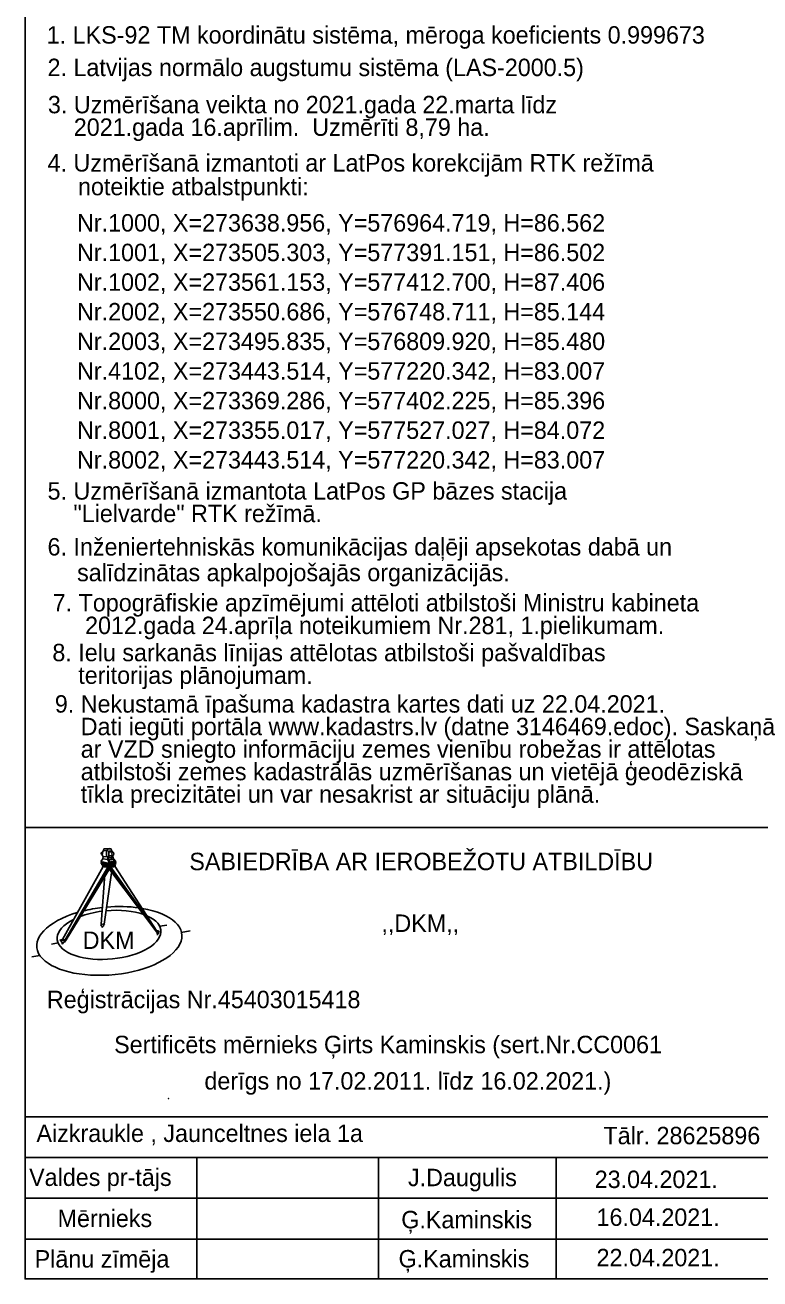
# Model space of a CAD drawing. Extents: x 576692 to 577659, y 273254 to 273799.
# Drawn here: x 577264.8 to 577307, y 273254.4 to 273326.3 of the extents above; entities that cross this region are included whole.
import ezdxf

# ---------------------------------------------------------------- set-up
doc = ezdxf.new("R2010")
doc.units = 0
doc.layers.add('GEOD_SITP_####_TKST_#', color=7, linetype='Continuous')
doc.layers.add('RAMI_UZMR_####_####_#', color=7, linetype='Continuous')

msp = doc.modelspace()

# ---------------------------------------------------------------- linework, layer by layer
at = {"layer": 'GEOD_SITP_####_TKST_#'}
msp.add_spline([(577273.045, 273264.726), (577273.071, 273264.706), (577273.068, 273264.702), (577273.045, 273264.726)], degree=3, dxfattribs=at)
at = {"layer": 'RAMI_UZMR_####_####_#'}
for p, q in [((577264.833, 273280.268), (577343.904, 273280.27)), ((577264.833, 273280.268), (577264.833, 273254.354)), ((577269.265, 273278.714), (577269.228, 273278.715)), ((577269.28, 273278.825), (577269.229, 273278.827)), ((577269.29, 273278.888), (577269.259, 273278.667)), ((577269.259, 273278.667), (577269.306, 273278.601)), ((577269.341, 273278.95), (577269.29, 273278.888)), ((577269.341, 273278.95), (577269.35, 273279.037)), ((577269.341, 273278.95), (577269.559, 273278.928)), ((577269.35, 273279.037), (577269.664, 273279.048)), ((577269.35, 273279.037), (577269.555, 273279.017)), ((577269.508, 273278.862), (577269.499, 273278.654)), ((577269.499, 273278.654), (577269.577, 273278.571)), ((577269.559, 273278.928), (577269.508, 273278.862)), ((577269.555, 273279.017), (577269.768, 273279.034)), ((577269.555, 273279.017), (577269.559, 273278.928)), ((577269.639, 273278.904), (577269.748, 273278.919)), ((577269.639, 273278.904), (577269.643, 273278.518)), ((577269.87, 273278.859), (577269.639, 273278.863)), ((577269.867, 273278.635), (577269.644, 273278.652)), ((577269.664, 273279.048), (577269.768, 273279.034)), ((577269.748, 273278.919), (577269.76, 273278.861)), ((577269.768, 273279.034), (577269.789, 273278.946)), ((577269.789, 273278.946), (577269.83, 273278.912)), ((577269.812, 273278.638), (577269.835, 273278.539)), ((577269.83, 273278.912), (577269.843, 273278.86)), ((577269.866, 273278.613), (577269.878, 273278.636)), ((577266.973, 273273.837), (577269.31, 273278.018)), ((577267.137, 273273.817), (577269.575, 273277.986)), ((577267.181, 273273.812), (577269.683, 273277.99)), ((577269.172, 273278.306), (577269.29, 273278.462)), ((577269.172, 273278.306), (577269.675, 273278.198)), ((577269.196, 273278.214), (577269.199, 273278.19)), ((577269.229, 273278.218), (577269.204, 273278.296)), ((577269.271, 273278.097), (577269.271, 273278.05)), ((577269.29, 273278.462), (577269.306, 273278.601)), ((577269.29, 273278.462), (577269.586, 273278.417)), ((577269.306, 273278.601), (577269.577, 273278.571)), ((577269.571, 273278.133), (577269.574, 273278.112)), ((577269.578, 273278.571), (577269.586, 273278.417)), ((577269.901, 273278.463), (577269.586, 273278.417)), ((577269.675, 273278.198), (577269.586, 273278.417)), ((577269.643, 273278.55), (577269.835, 273278.539)), ((577269.835, 273278.539), (577269.643, 273278.518)), ((577269.654, 273278.135), (577269.662, 273278.199)), ((577269.657, 273278.036), (577269.656, 273278.099)), ((577269.67, 273277.99), (577272.4, 273274.247)), ((577269.675, 273278.198), (577270.045, 273278.316)), ((577269.73, 273278.116), (577269.728, 273278.138)), ((577269.744, 273277.993), (577272.419, 273274.249)), ((577269.866, 273278.613), (577269.901, 273278.463)), ((577270.045, 273278.316), (577269.901, 273278.463)), ((577270.003, 273278.104), (577270.003, 273278.058)), ((577270.016, 273278.238), (577270.025, 273278.309)), ((577270.018, 273278.138), (577270.018, 273278.198)), ((577270.049, 273278.208), (577270.048, 273278.235)), ((577269.415, 273277.585), (577269.199, 273274.707)), ((577269.809, 273277.79), (577269.363, 273274.722)), ((577269.157, 273274.702), (577269.399, 273274.724)), ((577269.157, 273274.702), (577269.202, 273274.67)), ((577269.202, 273274.67), (577269.207, 273274.612)), ((577269.207, 273274.612), (577269.238, 273274.603)), ((577269.238, 273274.603), (577269.26, 273274.526)), ((577269.26, 273274.526), (577269.293, 273274.601)), ((577269.293, 273274.601), (577269.331, 273274.606)), ((577269.331, 273274.606), (577269.353, 273274.678)), ((577269.399, 273274.724), (577269.353, 273274.678)), ((577272.39, 273274.325), (577272.478, 273274.327)), ((577272.478, 273274.327), (577272.523, 273274.234)), ((577272.569, 273274.589), (577272.97, 273274.655)), ((577273.796, 273274.241), (577274.3, 273274.323)), ((577266.34, 273273.571), (577266.723, 273273.634)), ((577266.951, 273273.838), (577266.823, 273273.8)), ((577266.823, 273273.8), (577267.11, 273273.766)), ((577266.921, 273273.787), (577266.907, 273273.694)), ((577266.907, 273273.694), (577266.957, 273273.667)), ((577266.951, 273273.838), (577267.203, 273273.808)), ((577266.957, 273273.667), (577266.956, 273273.559)), ((577266.956, 273273.559), (577267.044, 273273.667)), ((577266.956, 273273.559), (577267.011, 273273.658)), ((577267.011, 273273.658), (577267.086, 273273.679)), ((577267.086, 273273.679), (577267.145, 273273.767)), ((577267.086, 273273.679), (577267.107, 273273.766)), ((577267.11, 273273.766), (577267.203, 273273.808)), ((577267.11, 273273.766), (577267.169, 273273.769)), ((577267.169, 273273.769), (577267.203, 273273.808)), ((577272.4, 273274.248), (577272.406, 273274.227)), ((577272.406, 273274.227), (577272.523, 273274.234)), ((577272.523, 273274.234), (577272.406, 273274.203)), ((577272.406, 273274.203), (577272.406, 273274.227)), ((577272.406, 273274.203), (577272.424, 273274.077)), ((577272.424, 273274.077), (577272.441, 273274.161)), ((577272.441, 273274.161), (577272.488, 273274.221)), ((577265.223, 273272.84), (577265.674, 273272.914)), ((577308.262, 273263.664), (577264.833, 273263.664)), ((577308.262, 273261.324), (577264.833, 273261.324)), ((577274.679, 273254.354), (577274.679, 273261.324)), ((577285.107, 273254.354), (577285.107, 273261.324)), ((577295.308, 273254.354), (577295.308, 273261.324)), ((577308.262, 273258.981), (577264.833, 273258.981)), ((577337.872, 273256.637), (577264.833, 273256.637))]:
    msp.add_line(p, q, dxfattribs=at)
for points in [[(577264.833, 273540.966), (577264.833, 273254.354), (577462.049, 273254.354), (577462.049, 273540.966)], [(577269.229, 273278.827), (577269.257, 273278.826), (577269.25, 273278.823), (577269.243, 273278.814), (577269.237, 273278.802), (577269.234, 273278.791), (577269.232, 273278.769), (577269.234, 273278.75), (577269.239, 273278.73), (577269.245, 273278.72), (577269.25, 273278.716), (577269.254, 273278.714), (577269.228, 273278.715), (577269.224, 273278.715), (577269.219, 273278.719), (577269.213, 273278.726), (577269.208, 273278.736), (577269.205, 273278.749), (577269.203, 273278.767), (577269.204, 273278.782), (577269.206, 273278.798), (577269.213, 273278.814), (577269.218, 273278.822), (577269.222, 273278.825), (577269.226, 273278.827)], [(577269.639, 273278.904), (577269.748, 273278.919), (577269.76, 273278.861), (577269.639, 273278.863)], [(577269.642, 273278.652), (577269.812, 273278.638), (577269.835, 273278.539), (577269.643, 273278.55)], [(577269.575, 273277.986), (577269.741, 273277.99), (577267.181, 273273.812), (577267.137, 273273.817)], [(577269.341, 273278.185), (577269.393, 273278.186), (577269.601, 273278.146), (577269.596, 273278.145), (577269.588, 273278.143), (577269.581, 273278.141), (577269.576, 273278.139), (577269.572, 273278.136), (577269.571, 273278.134), (577269.571, 273278.133), (577269.574, 273278.115), (577269.256, 273278.177), (577269.27, 273278.177), (577269.289, 273278.178), (577269.306, 273278.179), (577269.321, 273278.181), (577269.336, 273278.183), (577269.34, 273278.185)], [(577269.576, 273277.985), (577269.744, 273277.993), (577272.419, 273274.249), (577272.4, 273274.247)], [(577269.642, 273278.395), (577269.89, 273278.437), (577269.97, 273278.349), (577269.695, 273278.278)], [(577269.876, 273278.198), (577269.911, 273278.199), (577269.927, 273278.196), (577269.947, 273278.195), (577269.976, 273278.195), (577269.997, 273278.196), (577269.73, 273278.12), (577269.728, 273278.138), (577269.726, 273278.14), (577269.722, 273278.143), (577269.713, 273278.146), (577269.705, 273278.147), (577269.699, 273278.148)]]:
    msp.add_lwpolyline(points, close=True, dxfattribs=at)
for points in [[(577269.229, 273278.218), (577269.654, 273278.135), (577270.016, 273278.238)], [(577269.231, 273278.119), (577269.231, 273278.179)], [(577269.231, 273278.119), (577269.657, 273278.036), (577270.018, 273278.138)], [(577269.256, 273278.177), (577269.574, 273278.115)], [(577269.393, 273278.186), (577269.341, 273278.185)], [(577269.73, 273278.12), (577269.997, 273278.196)], [(577269.911, 273278.199), (577269.876, 273278.198)], [(577269.984, 273278.035), (577272.401, 273274.308), (577272.419, 273274.249), (577272.4, 273274.247)]]:
    msp.add_lwpolyline(points, dxfattribs=at)
for centre, major_axis, ratio, start_param, end_param in [((577269.228, 273278.771), (-0.0008, -0.0561), 0.444945, 3.144906, 6.2865), ((577269.257, 273278.77), (-0.0008, -0.0561), 0.444945, 3.144906, 6.2865), ((577269.274, 273278.217), (-0.0782, -0.0021), 0.186439, 5.374545, 8.213856), ((577269.277, 273278.192), (-0.0782, -0.0021), 0.186439, 0.000035, 3.10013), ((577269.637, 273278.101), (0.366, 0.004), 0.174186, 2.957147, 4.739617), ((577269.637, 273278.054), (0.366, 0.004), 0.174186, 3.142972, 6.284564), ((577269.649, 273278.135), (-0.0782, -0.0021), 0.186439, 5.365889, 10.307701), ((577269.652, 273278.114), (-0.0782, -0.0021), 0.186439, 6.217123, 9.469554), ((577269.637, 273278.101), (0.366, 0.004), 0.174186, 4.784291, 6.646084), ((577269.973, 273278.209), (-0.0782, -0.0021), 0.186439, 0.236493, 2.899976), ((577269.97, 273278.232), (-0.0782, -0.0021), 0.186439, 1.26103, 4.065683), ((577269.669, 273273.751), (4.16, 0.36), 0.466587, 1.987923, 7.345139), ((577269.649, 273274.1), (2.972, 0.257), 0.466587, 2.288119, 6.994459), ((577269.649, 273274.1), (2.972, 0.257), 0.466587, 1.663188, 2.136213), ((577269.669, 273273.751), (4.16, 0.36), 0.466587, 1.626038, 1.902288), ((577269.649, 273274.1), (2.972, 0.257), 0.466587, 0.790526, 1.590014), ((577269.669, 273273.751), (4.16, 0.36), 0.466587, 1.107813, 1.569771)]:
    msp.add_ellipse(centre, major_axis=major_axis, ratio=ratio, start_param=start_param, end_param=end_param, dxfattribs=at)
msp.add_ellipse((577269.869, 273278.746), major_axis=(-0.002, -0.112), ratio=0.44493, dxfattribs=at)

# ---------------------------------------------------------------- texts
for s, rotation, p in [(' 1. LKS-92 TM koordinātu sistēma, mēroga koeficients 0.999673', 359.99984, (577265.702, 273325.248)), ('2. Latvijas normālo augstumu sistēma (LAS-2000.5)', 360, (577266.121, 273323.383)), ('3. Uzmērīšana veikta no 2021.gada 22.marta līdz ', 359.99984, (577266.141, 273321.249)), ('    2021.gada 16.aprīlim.  Uzmērīti 8,79 ha.', 359.99984, (577266.141, 273319.955)), ('4. Uzmērīšanā izmantoti ar LatPos korekcijām RTK režīmā', 359.99984, (577266.122, 273317.905)), ('noteiktie atbalstpunkti:', 359.99984, (577267.869, 273316.544)), ('Nr.1000, X=273638.956, Y=576964.719, H=86.562', 359.99984, (577267.814, 273314.463)), ('Nr.1001, X=273505.303, Y=577391.151, H=86.502', 359.99984, (577267.814, 273312.763)), ('Nr.1002, X=273561.153, Y=577412.700, H=87.406', 359.99984, (577267.814, 273311.063)), ('Nr.2002, X=273550.686, Y=576748.711, H=85.144', 359.99984, (577267.814, 273309.363)), ('Nr.2003, X=273495.835, Y=576809.920, H=85.480', 359.99984, (577267.814, 273307.663)), ('Nr.4102, X=273443.514, Y=577220.342, H=83.007', 359.99984, (577267.814, 273305.963)), ('Nr.8000, X=273369.286, Y=577402.225, H=85.396', 359.99984, (577267.814, 273304.263)), ('Nr.8001, X=273355.017, Y=577527.027, H=84.072', 359.99984, (577267.814, 273302.563)), ('Nr.8002, X=273443.514, Y=577220.342, H=83.007', 359.99984, (577267.814, 273300.863)), ('5. Uzmērīšanā izmantota LatPos GP bāzes stacija ', 359.99984, (577266.122, 273299.078)), ('    "Lielvarde" RTK režīmā.', 359.99984, (577266.122, 273297.784)), ('6. Inženiertehniskās komunikācijas daļēji apsekotas dabā un ', 359.99984, (577266.122, 273295.87)), ('    salīdzinātas apkalpojošajās organizācijās.', 359.99984, (577266.33, 273294.393)), ('7. Topogrāfiskie apzīmējumi attēloti atbilstoši Ministru kabineta', 359.99984, (577266.417, 273292.661)), ('     2012.gada 24.aprīļa noteikumiem Nr.281, 1.pielikumam.', 359.99984, (577266.417, 273291.361)), ('8. Ielu sarkanās līnijas attēlotas atbilstoši pašvaldības', 359.99984, (577266.399, 273289.802)), ('    teritorijas plānojumam.', 359.99984, (577266.399, 273288.502)), ('9. Nekustamā īpašuma kadastra kartes dati uz 22.04.2021. ', 360, (577266.539, 273286.854)), ('    Dati iegūti portāla www.kadastrs.lv (datne 3146469.edoc). Saskaņā', 360, (577266.539, 273285.559)), ('    ar VZD sniegto informāciju zemes vienību robežas ir attēlotas ', 360, (577266.539, 273284.265)), ('    atbilstoši zemes kadastrālās uzmērīšanas un vietējā ģeodēziskā ', 360, (577266.539, 273282.971)), ('    tīkla precizitātei un var nesakrist ar situāciju plānā.', 360, (577266.539, 273281.677)), ('SABIEDRĪBA AR IEROBEŽOTU ATBILDĪBU', 360, (577274.256, 273277.812)), (' ,,DKM,,', 360, (577284.907, 273274.268)), ('DKM', 360, (577268.14, 273273.29)), ('Reģistrācijas Nr.45403015418', 360, (577266.083, 273269.892)), ('Sertificēts mērnieks Ģirts Kaminskis (sert.Nr.CC0061', 360, (577269.941, 273267.308)), ('Aizkraukle , Jaunceltnes iela 1a', 360, (577265.485, 273262.213)), ('Tālr. 28625896', 360, (577298.016, 273262.082)), ('Valdes pr-tājs', 360, (577265.064, 273259.689)), ('J.Daugulis', 360, (577286.802, 273259.676)), ('23.04.2021.', 360, (577297.514, 273259.57)), ('Mērnieks', 360, (577266.698, 273257.329)), ('Ģ.Kaminskis', 360, (577286.415, 273257.258)), ('16.04.2021.', 360, (577297.62, 273257.397)), ('Plānu zīmēja', 360, (577265.381, 273255.006)), ('Ģ.Kaminskis', 360, (577286.26, 273255.012)), ('22.04.2021.', 360, (577297.62, 273255.079))]:
    msp.add_text(s, height=1, rotation=rotation, dxfattribs=at).set_placement(p)
msp.add_text(' derīgs no 17.02.2011. līdz 16.02.2021.)', height=1, dxfattribs=at).set_placement((577274.75, 273265.222))

doc.saveas('drawing.dxf')
